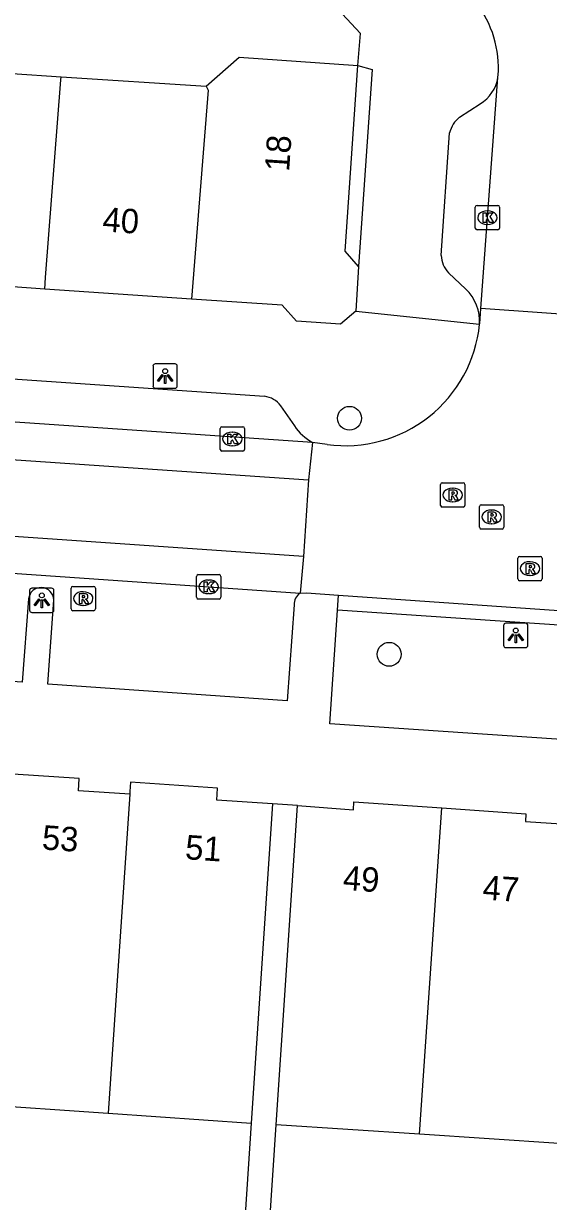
# Model space of a CAD drawing. Extents: x 159961 to 160856, y 382704 to 383353.
# Drawn here: x 160710.77 to 160732.3, y 382922.29 to 382970.59 of the extents above; entities that cross this region are included whole.
import ezdxf

# ---------------------------------------------------------------- set-up
doc = ezdxf.new("R2010")
doc.units = 0
for name, color, linetype in [('IMGEO_Boom', 7, 'Continuous'), ('IMGEO_Kolk', 7, 'Continuous'), ('IMGEO_Lichtpunt', 7, 'Continuous'), ('IMGEO_Muur', 7, 'Continuous'), ('IMGEO_Pand', 7, 'Continuous'), ('IMGEO_Pand_nummerreeks', 7, 'Continuous'), ('IMGEO_Rijbaan_lokaal_gesloten', 7, 'Continuous'), ('IMGEO_Rijbaan_lokaal_open', 7, 'Continuous'), ('IMGEO_Rioolput', 7, 'Continuous'), ('IMGEO_Voetpad_open', 7, 'Continuous')]:
    doc.layers.add(name, color=color, linetype=linetype)

msp = doc.modelspace()

# ---------------------------------------------------------------- linework, layer by layer
at = {"layer": 'IMGEO_Boom'}
for centre in [(160724.142, 382954.404), (160725.768, 382944.727)]:
    msp.add_circle(centre, 0.489, dxfattribs=at)
at = {"layer": 'IMGEO_Kolk'}
for p, q in [((160729.3, 382962.207), (160729.3, 382963.059)), ((160729.375, 382963.133), (160730.227, 382963.133)), ((160730.301, 382963.059), (160730.301, 382962.207)), ((160729.788, 382962.913), (160729.813, 382962.913)), ((160730.227, 382962.133), (160729.375, 382962.133)), ((160729.811, 382962.353), (160729.786, 382962.353)), ((160718.836, 382953.132), (160718.836, 382953.984)), ((160718.911, 382954.058), (160719.763, 382954.058)), ((160719.324, 382953.838), (160719.349, 382953.838)), ((160719.837, 382953.984), (160719.837, 382953.132)), ((160719.763, 382953.058), (160718.911, 382953.058)), ((160719.347, 382953.278), (160719.322, 382953.278)), ((160717.941, 382947.994), (160718.793, 382947.994)), ((160717.866, 382947.068), (160717.866, 382947.92)), ((160718.354, 382947.774), (160718.379, 382947.774)), ((160718.867, 382947.92), (160718.867, 382947.068)), ((160718.377, 382947.214), (160718.352, 382947.214)), ((160718.793, 382946.994), (160717.941, 382946.994))]:
    msp.add_line(p, q, dxfattribs=at)
for points in [[(160729.3, 382962.207), (160729.3, 382963.059)], [(160729.375, 382963.133), (160730.227, 382963.133)], [(160730.301, 382963.059), (160730.301, 382962.207)], [(160729.621, 382962.833), (160729.744, 382962.833), (160729.744, 382962.682), (160729.874, 382962.833), (160730.038, 382962.833), (160729.892, 382962.682), (160730.045, 382962.433), (160729.893, 382962.433), (160729.808, 382962.597), (160729.744, 382962.53), (160729.744, 382962.433), (160729.621, 382962.433), (160729.621, 382962.833)], [(160730.227, 382962.133), (160729.375, 382962.133)], [(160718.836, 382953.132), (160718.836, 382953.984)], [(160718.911, 382954.058), (160719.763, 382954.058)], [(160719.837, 382953.984), (160719.837, 382953.132)], [(160719.157, 382953.758), (160719.28, 382953.758), (160719.28, 382953.607), (160719.41, 382953.758), (160719.574, 382953.758), (160719.428, 382953.607), (160719.581, 382953.358), (160719.429, 382953.358), (160719.344, 382953.522), (160719.28, 382953.455), (160719.28, 382953.358), (160719.157, 382953.358), (160719.157, 382953.758)], [(160719.763, 382953.058), (160718.911, 382953.058)], [(160717.941, 382947.994), (160718.793, 382947.994)], [(160717.866, 382947.068), (160717.866, 382947.92)], [(160718.187, 382947.694), (160718.31, 382947.694), (160718.31, 382947.543), (160718.44, 382947.694), (160718.604, 382947.694), (160718.458, 382947.543), (160718.611, 382947.294), (160718.459, 382947.294), (160718.374, 382947.458), (160718.31, 382947.391), (160718.31, 382947.294), (160718.187, 382947.294), (160718.187, 382947.694)], [(160718.867, 382947.92), (160718.867, 382947.068)], [(160718.793, 382946.994), (160717.941, 382946.994)]]:
    msp.add_lwpolyline(points, dxfattribs=at)
for centre, start, end in [((160729.377, 382963.057), 91.552, 178.448), ((160729.377, 382963.057), 91.552, 178.448), ((160730.225, 382963.057), 1.552, 88.448), ((160730.225, 382963.057), 1.552, 88.448), ((160729.377, 382962.209), 181.552, 268.448), ((160729.377, 382962.209), 181.552, 268.448), ((160730.225, 382962.209), 271.552, 358.448), ((160730.225, 382962.209), 271.552, 358.448), ((160718.913, 382953.982), 91.552, 178.448), ((160718.913, 382953.982), 91.552, 178.448), ((160719.761, 382953.982), 1.552, 88.448), ((160719.761, 382953.982), 1.552, 88.448), ((160718.913, 382953.134), 181.552, 268.448), ((160718.913, 382953.134), 181.552, 268.448), ((160719.761, 382953.134), 271.552, 358.448), ((160719.761, 382953.134), 271.552, 358.448), ((160717.943, 382947.918), 91.552, 178.448), ((160717.943, 382947.918), 91.552, 178.448), ((160718.791, 382947.918), 1.552, 88.448), ((160718.791, 382947.918), 1.552, 88.448), ((160717.943, 382947.07), 181.552, 268.448), ((160717.943, 382947.07), 181.552, 268.448), ((160718.791, 382947.07), 271.552, 358.448), ((160718.791, 382947.07), 271.552, 358.448)]:
    msp.add_arc(centre, 0.0765, start, end, dxfattribs=at)
for centre, major_axis, ratio, start_param, end_param in [((160729.787, 382962.633), (-0.387, 0.002), 0.722429, 4.712389, 7.853982), ((160729.812, 382962.633), (-0.39, 0.002), 0.717154, 1.570796, 4.712389), ((160719.323, 382953.558), (-0.387, 0.002), 0.722429, 4.712389, 7.853982), ((160719.348, 382953.558), (-0.39, 0.002), 0.717154, 1.570796, 4.712389), ((160718.353, 382947.494), (-0.387, 0.002), 0.722429, 4.712389, 7.853982), ((160718.378, 382947.494), (-0.39, 0.002), 0.717154, 1.570796, 4.712389)]:
    msp.add_ellipse(centre, major_axis=major_axis, ratio=ratio, start_param=start_param, end_param=end_param, dxfattribs=at)
at = {"layer": 'IMGEO_Lichtpunt'}
for p, q in [((160716.083, 382956.54), (160716.083, 382955.733)), ((160716.083, 382956.54), (160716.083, 382955.733)), ((160716.985, 382956.635), (160716.177, 382956.635)), ((160716.985, 382956.635), (160716.177, 382956.635)), ((160717.079, 382955.733), (160717.079, 382956.54)), ((160717.079, 382955.733), (160717.079, 382956.54)), ((160716.177, 382955.639), (160716.985, 382955.639)), ((160716.177, 382955.639), (160716.985, 382955.639)), ((160711.022, 382947.344), (160711.022, 382946.537)), ((160711.022, 382947.344), (160711.022, 382946.537)), ((160711.924, 382947.439), (160711.116, 382947.439)), ((160711.924, 382947.439), (160711.116, 382947.439)), ((160712.018, 382946.537), (160712.018, 382947.344)), ((160712.018, 382946.537), (160712.018, 382947.344)), ((160711.116, 382946.443), (160711.924, 382946.443)), ((160711.116, 382946.443), (160711.924, 382946.443)), ((160730.463, 382945.905), (160730.463, 382945.098)), ((160730.463, 382945.905), (160730.463, 382945.098)), ((160731.365, 382946), (160730.557, 382946)), ((160731.365, 382946), (160730.557, 382946)), ((160731.459, 382945.098), (160731.459, 382945.905)), ((160731.459, 382945.098), (160731.459, 382945.905)), ((160730.557, 382945.004), (160731.365, 382945.004)), ((160730.557, 382945.004), (160731.365, 382945.004))]:
    msp.add_line(p, q, dxfattribs=at)
for points in [[(160716.457, 382956.204), (160716.496, 382956.176), (160716.308, 382955.914), (160716.27, 382955.941), (160716.457, 382956.204)], [(160716.669, 382956.176), (160716.707, 382956.203), (160716.894, 382955.941), (160716.855, 382955.913), (160716.669, 382956.176)], [(160716.559, 382956.156), (160716.606, 382956.156), (160716.606, 382955.834), (160716.559, 382955.834), (160716.559, 382956.156)], [(160711.396, 382947.008), (160711.435, 382946.98), (160711.247, 382946.718), (160711.209, 382946.745), (160711.396, 382947.008)], [(160711.608, 382946.98), (160711.646, 382947.007), (160711.833, 382946.745), (160711.794, 382946.717), (160711.608, 382946.98)], [(160711.498, 382946.96), (160711.545, 382946.96), (160711.545, 382946.638), (160711.498, 382946.638), (160711.498, 382946.96)], [(160730.837, 382945.569), (160730.876, 382945.541), (160730.688, 382945.279), (160730.65, 382945.306), (160730.837, 382945.569)], [(160731.049, 382945.541), (160731.087, 382945.568), (160731.274, 382945.306), (160731.235, 382945.278), (160731.049, 382945.541)], [(160730.939, 382945.521), (160730.986, 382945.521), (160730.986, 382945.199), (160730.939, 382945.199), (160730.939, 382945.521)]]:
    msp.add_lwpolyline(points, dxfattribs=at)
for centre in [(160716.582, 382956.338), (160711.521, 382947.142), (160730.962, 382945.703)]:
    msp.add_circle(centre, 0.0994, dxfattribs=at)
for centre, start, end in [((160716.177, 382956.54), 90, 180), ((160716.177, 382956.54), 90, 180), ((160716.985, 382956.54), 0, 90), ((160716.985, 382956.54), 0, 90), ((160716.177, 382955.733), 180, 270), ((160716.177, 382955.733), 180, 270), ((160716.985, 382955.733), 270, 0), ((160716.985, 382955.733), 270, 360), ((160711.116, 382947.344), 90, 180), ((160711.116, 382947.344), 90, 180), ((160711.924, 382947.344), 0, 90), ((160711.924, 382947.344), 0, 90), ((160711.116, 382946.537), 180, 270), ((160711.116, 382946.537), 180, 270), ((160711.924, 382946.537), 270, 0), ((160711.924, 382946.537), 270, 360), ((160730.557, 382945.905), 90, 180), ((160730.557, 382945.905), 90, 180), ((160731.365, 382945.905), 0, 90), ((160731.365, 382945.905), 0, 90), ((160730.557, 382945.098), 180, 270), ((160730.557, 382945.098), 180, 270), ((160731.365, 382945.098), 270, 0), ((160731.365, 382945.098), 270, 360)]:
    msp.add_arc(centre, 0.0946, start, end, dxfattribs=at)
at = {"layer": 'IMGEO_Muur'}
msp.add_lwpolyline([(160720.853, 382974.209), (160724.596, 382970.181)], dxfattribs=at)
at = {"layer": 'IMGEO_Pand'}
for points in [[(160706.273, 382968.821), (160712.32, 382968.401)], [(160718.27, 382968.025), (160719.618, 382969.207), (160724.486, 382968.87)], [(160724.51, 382960.63), (160723.971, 382961.252), (160724.486, 382968.87)], [(160711.642, 382959.704), (160711.678, 382960.178), (160712.308, 382968.284), (160712.32, 382968.401)], [(160712.32, 382968.401), (160718.27, 382968.025)], [(160718.27, 382968.025), (160718.343, 382967.856), (160717.659, 382959.293)], [(160724.51, 382960.63), (160724.4, 382958.802)], [(160711.642, 382959.704), (160709, 382959.884), (160708.359, 382959.328), (160706.558, 382959.451), (160705.962, 382960.098), (160705.557, 382960.126)], [(160717.659, 382959.293), (160711.642, 382959.704)], [(160724.4, 382958.802), (160723.767, 382958.261), (160721.963, 382958.385), (160721.379, 382959.039), (160717.659, 382959.293)], [(160715.128, 382938.989), (160713.023, 382939.132), (160713.056, 382939.631), (160709.5, 382939.872), (160709.466, 382939.373)], [(160720.984, 382938.591), (160718.7, 382938.746), (160718.733, 382939.245), (160715.162, 382939.488), (160715.136, 382939.105), (160715.128, 382938.989)], [(160715.128, 382938.989), (160714.24, 382925.908)], [(160720.984, 382938.591), (160720.113, 382925.505)], [(160721.141, 382925.437), (160722.012, 382938.523)], [(160722.012, 382938.523), (160724.303, 382938.357), (160724.327, 382938.673), (160727.928, 382938.428)], [(160727.012, 382925.046), (160727.928, 382938.428)], [(160727.928, 382938.428), (160731.379, 382938.193), (160731.357, 382937.874), (160733.463, 382937.729), (160733.496, 382938.228), (160733.661, 382938.217)], [(160708.667, 382926.29), (160714.24, 382925.908)], [(160714.24, 382925.908), (160720.113, 382925.505)], [(160727.012, 382925.046), (160721.141, 382925.437)], [(160732.734, 382924.666), (160727.012, 382925.046)]]:
    msp.add_lwpolyline(points, dxfattribs=at)
at = {"layer": 'IMGEO_Rijbaan_lokaal_gesloten'}
for points in [[(160722.253, 382948.731), (160653.128, 382953.506), (160653.02, 382952.036)], [(160653.02, 382952.036), (160722.113, 382947.235)]]:
    msp.add_lwpolyline(points, dxfattribs=at)
at = {"layer": 'IMGEO_Rijbaan_lokaal_open'}
for points in [[(160729.523, 382958.902), (160730.23, 382968.377)], [(160730.23, 382968.377), (160730.249, 382968.636)], [(160729.476, 382958.258), (160729.483, 382958.298), (160729.523, 382958.902)], [(160734.532, 382958.545), (160729.523, 382958.902)], [(160653.414, 382958.135), (160653.323, 382956.615), (160722.467, 382951.886)], [(160722.631, 382953.419), (160653.414, 382958.135)], [(160722.631, 382953.419), (160722.467, 382951.886)], [(160723.227, 382953.331), (160722.631, 382953.419)], [(160722.467, 382951.886), (160722.253, 382948.731)], [(160722.253, 382948.731), (160722.113, 382947.235)], [(160722.113, 382947.235), (160722.384, 382947.25), (160723.69, 382947.159)], [(160723.69, 382947.159), (160738.437, 382946.126)]]:
    msp.add_lwpolyline(points, dxfattribs=at)
for centre, radius, start, end in [((160725.939, 382968.775), 4.313, 358.1538, 40.9062), ((160723.974, 382958.81), 5.53, 262.2373, 354.2704)]:
    msp.add_arc(centre, radius, start, end, dxfattribs=at)
at = {"layer": 'IMGEO_Rioolput'}
for p, q in [((160727.875, 382950.835), (160727.875, 382951.687)), ((160727.95, 382951.761), (160728.802, 382951.761)), ((160728.363, 382951.541), (160728.388, 382951.541)), ((160728.876, 382951.687), (160728.876, 382950.835)), ((160728.386, 382950.981), (160728.361, 382950.981)), ((160728.802, 382950.761), (160727.95, 382950.761)), ((160729.473, 382949.936), (160729.473, 382950.788)), ((160729.548, 382950.862), (160730.4, 382950.862)), ((160729.961, 382950.642), (160729.986, 382950.642)), ((160730.474, 382950.788), (160730.474, 382949.936)), ((160729.984, 382950.082), (160729.959, 382950.082)), ((160730.4, 382949.862), (160729.548, 382949.862)), ((160731.045, 382947.816), (160731.045, 382948.668)), ((160731.12, 382948.742), (160731.972, 382948.742)), ((160731.533, 382948.522), (160731.558, 382948.522)), ((160732.046, 382948.668), (160732.046, 382947.816)), ((160712.794, 382947.512), (160713.646, 382947.512)), ((160731.972, 382947.742), (160731.12, 382947.742)), ((160731.556, 382947.962), (160731.531, 382947.962)), ((160712.719, 382946.586), (160712.719, 382947.438)), ((160713.207, 382947.292), (160713.232, 382947.292)), ((160713.72, 382947.438), (160713.72, 382946.586)), ((160713.23, 382946.732), (160713.205, 382946.732)), ((160713.646, 382946.512), (160712.794, 382946.512))]:
    msp.add_line(p, q, dxfattribs=at)
for points in [[(160727.875, 382950.835), (160727.875, 382951.687)], [(160727.95, 382951.761), (160728.802, 382951.761)], [(160728.464, 382951.459), (160728.212, 382951.461), (160728.212, 382951.061)], [(160728.39, 382951.38), (160728.336, 382951.38), (160728.336, 382951.299)], [(160728.876, 382951.687), (160728.876, 382950.835)], [(160728.212, 382951.061), (160728.336, 382951.061), (160728.336, 382951.223), (160728.347, 382951.223)], [(160728.336, 382951.299), (160728.388, 382951.299)], [(160728.394, 382951.194), (160728.465, 382951.061), (160728.605, 382951.061), (160728.54, 382951.187)], [(160728.802, 382950.761), (160727.95, 382950.761)], [(160729.473, 382949.936), (160729.473, 382950.788)], [(160729.548, 382950.862), (160730.4, 382950.862)], [(160730.062, 382950.56), (160729.81, 382950.562), (160729.81, 382950.162)], [(160729.988, 382950.481), (160729.934, 382950.481), (160729.934, 382950.4)], [(160729.934, 382950.4), (160729.986, 382950.4)], [(160730.474, 382950.788), (160730.474, 382949.936)], [(160729.81, 382950.162), (160729.934, 382950.162), (160729.934, 382950.324), (160729.945, 382950.324)], [(160729.992, 382950.295), (160730.063, 382950.162), (160730.203, 382950.162), (160730.138, 382950.288)], [(160730.4, 382949.862), (160729.548, 382949.862)], [(160731.045, 382947.816), (160731.045, 382948.668)], [(160731.12, 382948.742), (160731.972, 382948.742)], [(160732.046, 382948.668), (160732.046, 382947.816)], [(160731.634, 382948.44), (160731.382, 382948.442), (160731.382, 382948.042)], [(160731.382, 382948.042), (160731.506, 382948.042), (160731.506, 382948.204), (160731.517, 382948.204)], [(160731.56, 382948.361), (160731.506, 382948.361), (160731.506, 382948.28)], [(160731.506, 382948.28), (160731.558, 382948.28)], [(160731.564, 382948.175), (160731.635, 382948.042), (160731.775, 382948.042), (160731.71, 382948.168)], [(160712.794, 382947.512), (160713.646, 382947.512)], [(160731.972, 382947.742), (160731.12, 382947.742)], [(160712.719, 382946.586), (160712.719, 382947.438)], [(160713.308, 382947.21), (160713.056, 382947.212), (160713.056, 382946.812)], [(160713.234, 382947.131), (160713.18, 382947.131), (160713.18, 382947.05)], [(160713.18, 382947.05), (160713.232, 382947.05)], [(160713.72, 382947.438), (160713.72, 382946.586)], [(160713.056, 382946.812), (160713.18, 382946.812), (160713.18, 382946.974), (160713.191, 382946.974)], [(160713.238, 382946.945), (160713.309, 382946.812), (160713.449, 382946.812), (160713.384, 382946.938)], [(160713.646, 382946.512), (160712.794, 382946.512)]]:
    msp.add_lwpolyline(points, dxfattribs=at)
for centre, radius, start, end in [((160727.952, 382951.685), 0.0765, 91.552, 178.448), ((160727.952, 382951.685), 0.0765, 91.552, 178.448), ((160728.396, 382951.284), 0.0964, 77.0061, 93.1865), ((160728.41, 382951.341), 0.0378, 276.6634, 79.6772), ((160728.463, 382951.349), 0.109, 350.3612, 89.416), ((160728.8, 382951.685), 0.0765, 1.552, 88.448), ((160728.8, 382951.685), 0.0765, 1.552, 88.448), ((160728.346, 382951.17), 0.0533, 26.0293, 88.6989), ((160728.372, 382951.488), 0.19, 274.7715, 282.9687), ((160728.461, 382951.349), 0.112, 277.5842, 350.9817), ((160728.445, 382951.134), 0.108, 29.5134, 73.7905), ((160727.952, 382950.837), 0.0765, 181.552, 268.448), ((160727.952, 382950.837), 0.0765, 181.552, 268.448), ((160728.8, 382950.837), 0.0765, 271.552, 358.448), ((160728.8, 382950.837), 0.0765, 271.552, 358.448), ((160729.55, 382950.786), 0.0765, 91.552, 178.448), ((160729.55, 382950.786), 0.0765, 91.552, 178.448), ((160729.97, 382950.589), 0.19, 274.7715, 282.9687), ((160729.994, 382950.385), 0.0964, 77.0061, 93.1865), ((160730.008, 382950.442), 0.0378, 276.6634, 79.6772), ((160730.061, 382950.45), 0.109, 350.3612, 89.416), ((160730.059, 382950.45), 0.112, 277.5842, 350.9817), ((160730.398, 382950.786), 0.0765, 1.552, 88.448), ((160730.398, 382950.786), 0.0765, 1.552, 88.448), ((160729.55, 382949.938), 0.0765, 181.552, 268.448), ((160729.55, 382949.938), 0.0765, 181.552, 268.448), ((160729.944, 382950.271), 0.0533, 26.0293, 88.6989), ((160730.043, 382950.235), 0.108, 29.5134, 73.7905), ((160730.398, 382949.938), 0.0765, 271.552, 358.448), ((160730.398, 382949.938), 0.0765, 271.552, 358.448), ((160731.122, 382948.666), 0.0765, 91.552, 178.448), ((160731.122, 382948.666), 0.0765, 91.552, 178.448), ((160731.97, 382948.666), 0.0765, 1.552, 88.448), ((160731.97, 382948.666), 0.0765, 1.552, 88.448), ((160731.516, 382948.151), 0.0533, 26.0293, 88.6989), ((160731.542, 382948.469), 0.19, 274.7715, 282.9687), ((160731.566, 382948.265), 0.0964, 77.0061, 93.1865), ((160731.58, 382948.322), 0.0378, 276.6634, 79.6772), ((160731.633, 382948.33), 0.109, 350.3612, 89.416), ((160731.631, 382948.33), 0.112, 277.5842, 350.9817), ((160731.615, 382948.115), 0.108, 29.5134, 73.7905), ((160712.796, 382947.436), 0.0765, 91.552, 178.448), ((160712.796, 382947.436), 0.0765, 91.552, 178.448), ((160713.644, 382947.436), 0.0765, 1.552, 88.448), ((160713.644, 382947.436), 0.0765, 1.552, 88.448), ((160731.122, 382947.818), 0.0765, 181.552, 268.448), ((160731.122, 382947.818), 0.0765, 181.552, 268.448), ((160731.97, 382947.818), 0.0765, 271.552, 358.448), ((160731.97, 382947.818), 0.0765, 271.552, 358.448), ((160713.216, 382947.239), 0.19, 274.7715, 282.9687), ((160713.24, 382947.035), 0.0964, 77.0061, 93.1865), ((160713.254, 382947.092), 0.0378, 276.6634, 79.6772), ((160713.307, 382947.1), 0.109, 350.3612, 89.416), ((160713.305, 382947.1), 0.112, 277.5842, 350.9817), ((160712.796, 382946.588), 0.0765, 181.552, 268.448), ((160712.796, 382946.588), 0.0765, 181.552, 268.448), ((160713.19, 382946.921), 0.0533, 26.0293, 88.6989), ((160713.289, 382946.885), 0.108, 29.5134, 73.7905), ((160713.644, 382946.588), 0.0765, 271.552, 358.448), ((160713.644, 382946.588), 0.0765, 271.552, 358.448)]:
    msp.add_arc(centre, radius, start, end, dxfattribs=at)
for centre, major_axis, ratio, start_param, end_param in [((160728.362, 382951.261), (-0.387, 0.002), 0.722429, 4.712389, 7.853982), ((160728.387, 382951.261), (-0.39, 0.002), 0.717154, 1.570796, 4.712389), ((160729.96, 382950.362), (-0.387, 0.002), 0.722429, 4.712389, 7.853982), ((160729.985, 382950.362), (-0.39, 0.002), 0.717154, 1.570796, 4.712389), ((160731.532, 382948.242), (-0.387, 0.002), 0.722429, 4.712389, 7.853982), ((160731.557, 382948.242), (-0.39, 0.002), 0.717154, 1.570796, 4.712389), ((160713.206, 382947.012), (-0.387, 0.002), 0.722429, 4.712389, 7.853982), ((160713.231, 382947.012), (-0.39, 0.002), 0.717154, 1.570796, 4.712389)]:
    msp.add_ellipse(centre, major_axis=major_axis, ratio=ratio, start_param=start_param, end_param=end_param, dxfattribs=at)
at = {"layer": 'IMGEO_Voetpad_open'}
for points in [[(160724.486, 382968.87), (160724.596, 382970.181), (160720.853, 382974.209)], [(160724.486, 382968.87), (160725.074, 382968.708), (160724.51, 382960.63)], [(160728.654, 382966.752), (160729.505, 382967.299)], [(160727.9, 382961.081), (160728.251, 382966.103)], [(160728.918, 382959.705), (160728.201, 382960.372)], [(160655.46, 382959.793), (160720.655, 382955.308)], [(160724.4, 382958.802), (160729.476, 382958.258)], [(160721.319, 382954.921), (160721.884, 382954.095)], [(160710.979, 382947.006), (160710.722, 382943.585), (160700.556, 382944.278), (160700.782, 382947.707)], [(160723.647, 382946.54), (160723.69, 382947.159)], [(160721.876, 382946.758), (160721.591, 382942.822), (160711.773, 382943.504), (160712.011, 382946.958)], [(160738.397, 382945.544), (160738.082, 382940.884), (160723.332, 382941.88), (160723.647, 382946.54)], [(160738.397, 382945.544), (160723.647, 382946.54)], [(160722.012, 382938.523), (160720.984, 382938.591)], [(160720.113, 382925.505), (160719.544, 382916.968)], [(160722.268, 382914.773), (160720.441, 382914.914), (160721.141, 382925.437)]]:
    msp.add_lwpolyline(points, dxfattribs=at)
for centre, radius, start, end in [((160728.702, 382968.622), 1.547, 301.2504, 350.9047), ((160729.373, 382965.856), 1.149, 128.7448, 167.5783), ((160729.039, 382961.146), 1.141, 183.2753, 222.7312), ((160727.64, 382958.381), 1.84, 356.1579, 46.018), ((160720.53, 382954.33), 0.986, 36.8295, 82.7005), ((160723.58, 382955.218), 2.034, 213.5169, 242.1959), ((160711.493, 382946.946), 0.518, 1.3602, 173.3138), ((160722.42, 382946.785), 0.545, 124.3095, 182.849)]:
    msp.add_arc(centre, radius, start, end, dxfattribs=at)

# ---------------------------------------------------------------- texts
at = {"layer": 'IMGEO_Pand_nummerreeks'}
for s, rotation, p in [('18', 86.1325, (160721.665, 382964.501)), ('40', 356.0631, (160713.99, 382962.071)), ('53', 356.118, (160711.507, 382936.729)), ('51', 356.118, (160717.38, 382936.33)), ('49', 356.0594, (160723.85, 382935.071)), ('47', 356.0594, (160729.581, 382934.677))]:
    msp.add_text(s, height=1, rotation=rotation, dxfattribs=at).set_placement(p)

doc.saveas('drawing.dxf')
